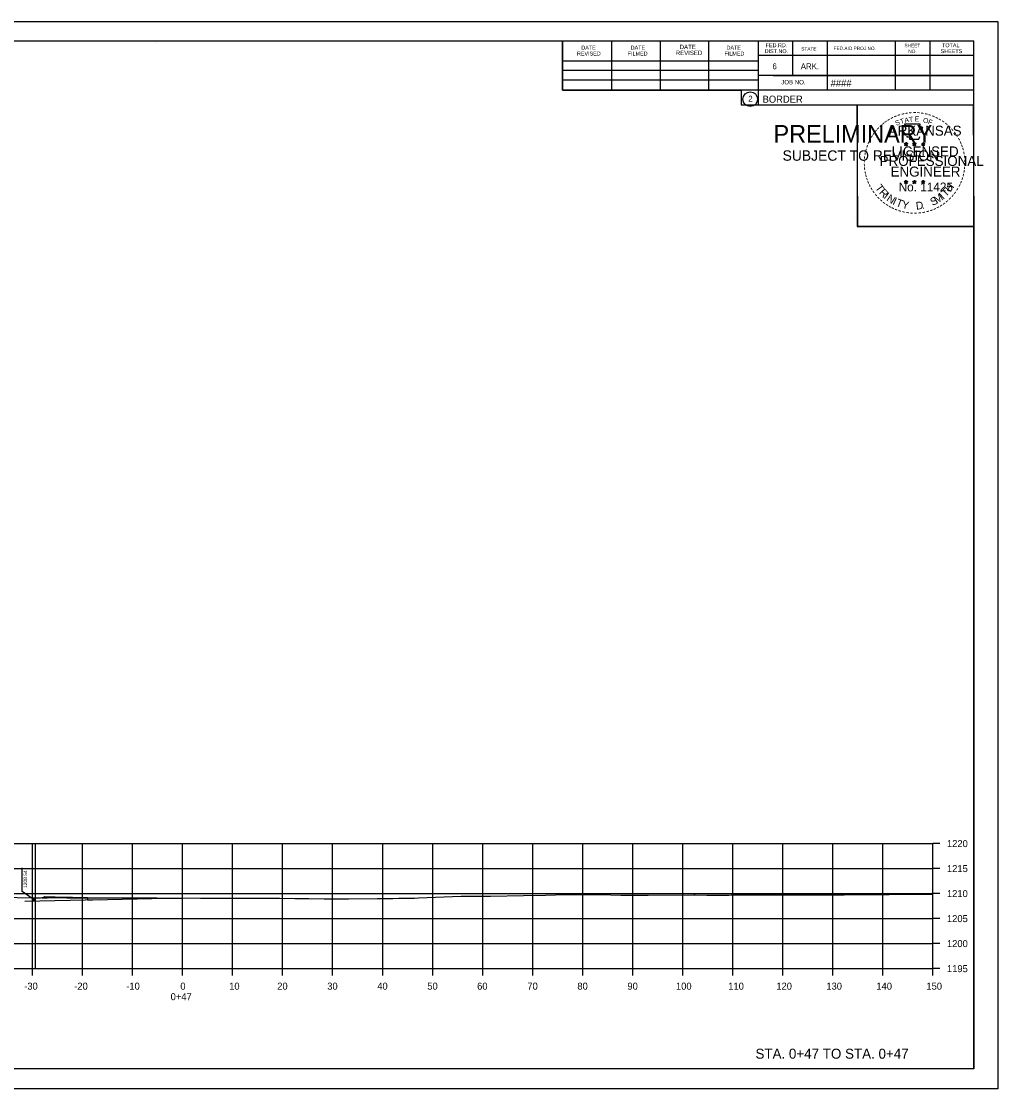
# Model space of a CAD drawing. Extents: x -70 to 701944, y -4 to 666871.
# Drawn here: x 667608.1 to 667803.2, y 653442.8 to 653656.1 of the extents above; entities that cross this region are included whole.
import ezdxf

# ---------------------------------------------------------------- set-up
doc = ezdxf.new("R2010")
doc.units = 0
for name, color, linetype in [('R_Axis', 7, 'Continuous'), ('R_Axis Annot', 7, 'Continuous'), ('R_Border', 7, 'Continuous'), ('R_Border PE', 7, 'Continuous'), ('R_Border Prem', 7, 'Continuous'), ('R_Draft', 7, 'Continuous'), ('R_Exist Surface', 7, 'Continuous'), ('R_Fin Surface', 7, 'Continuous'), ('R_Grid', 7, 'Continuous'), ('R_No Plot', 7, 'Continuous'), ('R_Proposed Road', 7, 'Continuous')]:
    doc.layers.add(name, color=color, linetype=linetype)

msp = doc.modelspace()

# ---------------------------------------------------------------- linework, layer by layer
at = {"layer": 'R_Axis'}
for p, q in [((667790.31, 653466.76), (667790.31, 653491.76)), ((667791.71, 653491.76), (667790.31, 653491.76)), ((667791.71, 653486.76), (667790.31, 653486.76)), ((667791.71, 653481.76), (667790.31, 653481.76)), ((667791.71, 653476.76), (667790.31, 653476.76)), ((667791.71, 653471.76), (667790.31, 653471.76)), ((667490.31, 653466.76), (667790.31, 653466.76)), ((667610.31, 653465.36), (667610.31, 653466.76)), ((667620.31, 653465.36), (667620.31, 653466.76)), ((667630.31, 653465.36), (667630.31, 653466.76)), ((667640.31, 653465.36), (667640.31, 653466.76)), ((667650.31, 653465.36), (667650.31, 653466.76)), ((667660.31, 653465.36), (667660.31, 653466.76)), ((667670.31, 653465.36), (667670.31, 653466.76)), ((667680.31, 653465.36), (667680.31, 653466.76)), ((667690.31, 653465.36), (667690.31, 653466.76)), ((667700.31, 653465.36), (667700.31, 653466.76)), ((667710.31, 653465.36), (667710.31, 653466.76)), ((667720.31, 653465.36), (667720.31, 653466.76)), ((667730.31, 653465.36), (667730.31, 653466.76)), ((667740.31, 653465.36), (667740.31, 653466.76)), ((667750.31, 653465.36), (667750.31, 653466.76)), ((667760.31, 653465.36), (667760.31, 653466.76)), ((667770.31, 653465.36), (667770.31, 653466.76)), ((667780.31, 653465.36), (667780.31, 653466.76)), ((667790.31, 653465.36), (667790.31, 653466.76)), ((667791.71, 653466.76), (667790.31, 653466.76))]:
    msp.add_line(p, q, dxfattribs=at)
at = {"layer": 'R_Border'}
for p, q in [((667482.31, 653652.22), (667798.49, 653652.22)), ((667634.83, 653651.96), (667634.83, 653651.96)), ((667634.83, 653651.96), (667634.83, 653651.96)), ((667716.23, 653642.34), (667716.23, 653652.22)), ((667726.09, 653642.34), (667726.09, 653652.02)), ((667735.85, 653642.34), (667735.85, 653652.02)), ((667745.53, 653642.34), (667745.53, 653652.02)), ((667755.39, 653652.22), (667755.39, 653639.42)), ((667762.23, 653652.22), (667762.23, 653645.28)), ((667769.17, 653652.22), (667769.17, 653642.34)), ((667782.75, 653652.22), (667782.75, 653642.34)), ((667789.69, 653652.22), (667789.69, 653642.34)), ((667798.49, 653446.76), (667798.49, 653652.22)), ((667716.23, 653648.2), (667755.39, 653648.2)), ((667798.49, 653649.28), (667755.39, 653649.28)), ((667798.49, 653649.3), (667798.49, 653649.3)), ((667716.23, 653646.34), (667755.39, 653646.34)), ((667798.49, 653645.28), (667755.39, 653645.28)), ((667758.35, 653645.28), (667798.49, 653645.28)), ((667716.23, 653642.34), (667716.23, 653644.4)), ((667716.23, 653644.4), (667755.39, 653644.4)), ((667798.49, 653642.34), (667716.23, 653642.34)), ((667755.39, 653639.42), (667798.49, 653639.42)), ((667798.49, 653446.76), (667482.31, 653446.76))]:
    msp.add_line(p, q, dxfattribs=at)
msp.add_circle((667753.78, 653640.55), 1.47, dxfattribs=at)
at = {"layer": 'R_Border PE'}
for p, q in [((667784.58, 653631.67), (667784.93, 653631.56)), ((667784.58, 653631.67), (667784.83, 653631.63)), ((667784.58, 653631.67), (667784.81, 653631.55)), ((667784.71, 653631.26), (667784.93, 653631.56)), ((667784.71, 653631.26), (667784.84, 653631.51)), ((667784.71, 653631.26), (667784.92, 653631.48)), ((667784.93, 653631.93), (667784.89, 653631.67)), ((667785.14, 653631.26), (667784.92, 653631.48)), ((667784.93, 653631.56), (667784.93, 653631.93)), ((667784.93, 653631.93), (667784.98, 653631.68)), ((667785.27, 653631.67), (667784.93, 653631.56)), ((667785.14, 653631.26), (667784.93, 653631.56)), ((667785.27, 653631.67), (667784.99, 653631.62)), ((667785.14, 653631.26), (667785, 653631.56)), ((667785.27, 653631.67), (667785.07, 653631.57)), ((667786.25, 653631.67), (667786.6, 653631.56)), ((667786.25, 653631.67), (667786.5, 653631.63)), ((667786.25, 653631.67), (667786.48, 653631.55)), ((667786.38, 653631.26), (667786.6, 653631.56)), ((667786.38, 653631.26), (667786.51, 653631.51)), ((667786.38, 653631.26), (667786.59, 653631.48)), ((667786.6, 653631.93), (667786.56, 653631.67)), ((667786.81, 653631.26), (667786.59, 653631.48)), ((667786.6, 653631.56), (667786.6, 653631.93)), ((667786.6, 653631.93), (667786.65, 653631.68)), ((667786.94, 653631.67), (667786.6, 653631.56)), ((667786.81, 653631.26), (667786.6, 653631.56)), ((667786.94, 653631.67), (667786.66, 653631.62)), ((667786.81, 653631.26), (667786.67, 653631.56)), ((667786.94, 653631.67), (667786.74, 653631.57)), ((667788.01, 653631.66), (667788.36, 653631.55)), ((667788.01, 653631.66), (667788.26, 653631.62)), ((667788.01, 653631.66), (667788.25, 653631.54)), ((667788.14, 653631.25), (667788.36, 653631.55)), ((667788.14, 653631.25), (667788.27, 653631.5)), ((667788.14, 653631.25), (667788.36, 653631.47)), ((667788.36, 653631.91), (667788.32, 653631.66)), ((667788.36, 653631.55), (667788.36, 653631.91)), ((667788.36, 653631.91), (667788.41, 653631.66)), ((667788.71, 653631.66), (667788.36, 653631.55)), ((667788.57, 653631.25), (667788.36, 653631.55)), ((667788.57, 653631.25), (667788.36, 653631.47)), ((667788.71, 653631.66), (667788.42, 653631.61)), ((667788.57, 653631.25), (667788.44, 653631.54)), ((667788.71, 653631.66), (667788.5, 653631.56)), ((667784.57, 653624.1), (667784.92, 653623.99)), ((667784.57, 653624.1), (667784.83, 653624.05)), ((667784.57, 653624.1), (667784.81, 653623.98)), ((667784.71, 653623.69), (667784.92, 653623.99)), ((667784.71, 653623.69), (667784.83, 653623.94)), ((667784.71, 653623.69), (667784.92, 653623.91)), ((667784.92, 653624.35), (667784.88, 653624.1)), ((667784.92, 653623.99), (667784.92, 653624.35)), ((667784.92, 653624.35), (667784.97, 653624.1)), ((667785.27, 653624.1), (667784.92, 653623.99)), ((667785.14, 653623.69), (667784.92, 653623.99)), ((667785.14, 653623.69), (667784.92, 653623.91)), ((667785.27, 653624.1), (667784.98, 653624.05)), ((667785.14, 653623.69), (667785, 653623.98)), ((667785.27, 653624.1), (667785.07, 653624)), ((667786.24, 653624.1), (667786.59, 653623.99)), ((667786.24, 653624.1), (667786.5, 653624.05)), ((667786.24, 653624.1), (667786.48, 653623.98)), ((667786.38, 653623.69), (667786.59, 653623.99)), ((667786.38, 653623.69), (667786.5, 653623.94)), ((667786.38, 653623.69), (667786.59, 653623.91)), ((667786.59, 653624.35), (667786.55, 653624.1)), ((667786.59, 653623.99), (667786.59, 653624.35)), ((667786.59, 653624.35), (667786.64, 653624.1)), ((667786.94, 653624.1), (667786.59, 653623.99)), ((667786.8, 653623.69), (667786.59, 653623.99)), ((667786.8, 653623.69), (667786.59, 653623.91)), ((667786.94, 653624.1), (667786.65, 653624.05)), ((667786.8, 653623.69), (667786.67, 653623.98)), ((667786.94, 653624.1), (667786.73, 653624)), ((667788.01, 653624.09), (667788.36, 653623.98)), ((667788.01, 653624.09), (667788.26, 653624.04)), ((667788.01, 653624.09), (667788.25, 653623.97)), ((667788.14, 653623.68), (667788.36, 653623.98)), ((667788.14, 653623.68), (667788.27, 653623.93)), ((667788.14, 653623.68), (667788.36, 653623.9)), ((667788.36, 653624.34), (667788.32, 653624.09)), ((667788.36, 653623.98), (667788.36, 653624.34)), ((667788.36, 653624.34), (667788.41, 653624.09)), ((667788.71, 653624.09), (667788.36, 653623.98)), ((667788.57, 653623.68), (667788.36, 653623.98)), ((667788.57, 653623.68), (667788.36, 653623.9)), ((667788.71, 653624.09), (667788.42, 653624.04)), ((667788.57, 653623.68), (667788.43, 653623.97)), ((667788.71, 653624.09), (667788.5, 653623.99))]:
    msp.add_line(p, q, dxfattribs=at)
for points in [[(667784.62, 653635.55), (667784.89, 653634.72)], [(667788.13, 653634.63), (667788.27, 653634.91), (667787.59, 653634.89), (667787.73, 653635.55), (667784.62, 653635.55)], [(667785.11, 653633.13), (667785.11, 653633.04), (667785.67, 653633.02), (667785.62, 653632.55), (667787.49, 653632.55), (667787.69, 653633.08)], [(667784.93, 653631.93), (667785.14, 653631.26), (667784.58, 653631.67), (667785.27, 653631.67), (667784.71, 653631.26), (667784.93, 653631.93)], [(667786.6, 653631.93), (667786.81, 653631.26), (667786.25, 653631.67), (667786.94, 653631.67), (667786.38, 653631.26), (667786.6, 653631.93)], [(667788.36, 653631.91), (667788.57, 653631.25), (667788.01, 653631.66), (667788.71, 653631.66), (667788.14, 653631.25), (667788.36, 653631.91)], [(667784.92, 653624.35), (667785.14, 653623.69), (667784.57, 653624.1), (667785.27, 653624.1), (667784.71, 653623.69), (667784.92, 653624.35)], [(667786.59, 653624.35), (667786.8, 653623.69), (667786.24, 653624.1), (667786.94, 653624.1), (667786.38, 653623.69), (667786.59, 653624.35)], [(667788.36, 653624.34), (667788.57, 653623.68), (667788.01, 653624.09), (667788.71, 653624.09), (667788.14, 653623.68), (667788.36, 653624.34)]]:
    msp.add_lwpolyline(points, dxfattribs=at)
for centre, radius in [((667784.93, 653631.56), 0.172), ((667784.93, 653631.56), 0.145), ((667784.93, 653631.56), 0.116), ((667784.93, 653631.56), 0.0991), ((667784.93, 653631.56), 0.0747), ((667784.93, 653631.56), 0.0495), ((667784.93, 653631.56), 0.0296), ((667786.6, 653631.56), 0.172), ((667786.6, 653631.56), 0.145), ((667786.6, 653631.56), 0.116), ((667786.6, 653631.56), 0.0991), ((667786.6, 653631.56), 0.0747), ((667786.6, 653631.56), 0.0495), ((667786.6, 653631.56), 0.0296), ((667788.36, 653631.55), 0.172), ((667788.36, 653631.55), 0.145), ((667788.36, 653631.55), 0.116), ((667788.36, 653631.55), 0.0991), ((667788.36, 653631.55), 0.0747), ((667788.36, 653631.55), 0.0495), ((667788.36, 653631.55), 0.0296), ((667784.92, 653623.99), 0.172), ((667784.92, 653623.99), 0.145), ((667784.92, 653623.99), 0.116), ((667784.92, 653623.99), 0.0991), ((667784.92, 653623.99), 0.0747), ((667784.92, 653623.99), 0.0495), ((667784.92, 653623.99), 0.0296), ((667786.59, 653623.99), 0.172), ((667786.59, 653623.99), 0.145), ((667786.59, 653623.99), 0.116), ((667786.59, 653623.99), 0.0991), ((667786.59, 653623.99), 0.0747), ((667786.59, 653623.99), 0.0495), ((667786.59, 653623.99), 0.0296), ((667788.36, 653623.98), 0.172), ((667788.36, 653623.98), 0.145), ((667788.36, 653623.98), 0.116), ((667788.36, 653623.98), 0.0991), ((667788.36, 653623.98), 0.0747), ((667788.36, 653623.98), 0.0495), ((667788.36, 653623.98), 0.0296)]:
    msp.add_circle(centre, radius, dxfattribs=at)
at = {"layer": 'R_Draft'}
msp.add_line((667608.22, 653482.9), (667608.22, 653486.93), dxfattribs=at)
for points in [[(667610.92, 653480.3), (667608.22, 653482.2), (667608.22, 653482.9)], [(667610.27, 653480.55), (667610.92, 653480.3), (667610.47, 653480.83)]]:
    msp.add_lwpolyline(points, dxfattribs=at)
at = {"layer": 'R_Exist Surface'}
msp.add_lwpolyline([(667603.35, 653481.02), (667611.06, 653480.93), (667611.6, 653480.94), (667611.93, 653480.94), (667612.17, 653480.95), (667612.27, 653480.94), (667612.56, 653480.94), (667612.77, 653480.94), (667613.27, 653480.94), (667613.84, 653480.95), (667615.13, 653480.96), (667617.2, 653480.94), (667617.55, 653480.94), (667618.31, 653480.94), (667631.51, 653480.93), (667632.28, 653480.93), (667634.49, 653480.92), (667635.13, 653480.92), (667643.9, 653480.86), (667647.91, 653480.83), (667648.85, 653480.83), (667655.36, 653480.88), (667659.7, 653480.82), (667660.69, 653480.8), (667662.05, 653480.82), (667662.72, 653480.79), (667665.57, 653480.79), (667668.64, 653480.74), (667672.37, 653480.73), (667673.5, 653480.74), (667679.27, 653480.77), (667680.83, 653480.77), (667681.5, 653480.79), (667681.73, 653480.79), (667682.37, 653480.81), (667683.54, 653480.83), (667686.42, 653480.87), (667686.66, 653480.87), (667687.49, 653480.94), (667695.98, 653481.24), (667696.72, 653481.27), (667696.72, 653481.26), (667698.1, 653481.27), (667698.51, 653481.27), (667698.62, 653481.27), (667700.78, 653481.26), (667701.83, 653481.26), (667708.48, 653481.38), (667712.87, 653481.44), (667714.86, 653481.54), (667719.07, 653481.58), (667725.92, 653481.5), (667727.89, 653481.46), (667733.4, 653481.47), (667742.51, 653481.52), (667742.8, 653481.52), (667745.09, 653481.48), (667745.45, 653481.47), (667746.7, 653481.47), (667749.51, 653481.48), (667750.06, 653481.49), (667754.75, 653481.5), (667757.54, 653481.5), (667768.41, 653481.53), (667772.57, 653481.54), (667781.57, 653481.59), (667786.3, 653481.62), (667789.49, 653481.64), (667790.31, 653481.63)], dxfattribs=at)
at = {"layer": 'R_Fin Surface'}
msp.add_lwpolyline([(667612.2, 653480.96), (667612.73, 653481.14), (667612.8, 653481.16), (667616.92, 653481.08), (667617.8, 653481.06), (667618.33, 653481.05), (667620.8, 653481), (667620.89, 653481), (667621.3, 653481), (667621.31, 653480.59), (667621.31, 653480.5), (667621.49, 653480.51), (667622.31, 653480.52), (667637.15, 653480.82), (667640.31, 653480.88)], dxfattribs=at)
at = {"layer": 'R_Grid'}
for p, q in [((667490.31, 653491.76), (667790.31, 653491.76)), ((667610.31, 653466.76), (667610.31, 653491.76)), ((667620.31, 653466.76), (667620.31, 653491.76)), ((667630.31, 653466.76), (667630.31, 653491.76)), ((667640.31, 653466.76), (667640.31, 653491.76)), ((667650.31, 653466.76), (667650.31, 653491.76)), ((667660.31, 653466.76), (667660.31, 653491.76)), ((667670.31, 653466.76), (667670.31, 653491.76)), ((667680.31, 653466.76), (667680.31, 653491.76)), ((667690.31, 653466.76), (667690.31, 653491.76)), ((667700.31, 653466.76), (667700.31, 653491.76)), ((667710.31, 653466.76), (667710.31, 653491.76)), ((667720.31, 653466.76), (667720.31, 653491.76)), ((667730.31, 653466.76), (667730.31, 653491.76)), ((667740.31, 653466.76), (667740.31, 653491.76)), ((667750.31, 653466.76), (667750.31, 653491.76)), ((667760.31, 653466.76), (667760.31, 653491.76)), ((667770.31, 653466.76), (667770.31, 653491.76)), ((667780.31, 653466.76), (667780.31, 653491.76)), ((667790.31, 653466.76), (667790.31, 653491.76)), ((667490.31, 653486.76), (667790.31, 653486.76)), ((667490.31, 653481.76), (667790.31, 653481.76)), ((667490.31, 653476.76), (667790.31, 653476.76)), ((667490.31, 653471.76), (667790.31, 653471.76)), ((667490.31, 653466.76), (667790.31, 653466.76))]:
    msp.add_line(p, q, dxfattribs=at)
at = {"layer": 'R_No Plot'}
for p, q in [((667469.91, 653656.11), (667803.25, 653656.11)), ((667774.53, 653616.96), (667774.53, 653616.96)), ((667469.91, 653442.78), (667803.25, 653442.78))]:
    msp.add_line(p, q, dxfattribs=at)
for points in [[(667469.91, 653656.11), (667803.25, 653656.11), (667803.25, 653442.77), (667469.91, 653442.77)], [(667716.23, 653652.22), (667716.23, 653642.34), (667751.97, 653642.34), (667751.97, 653639.42), (667775.16, 653639.42), (667775.16, 653615.08), (667798.49, 653615.08), (667798.49, 653446.76), (667482.31, 653446.76), (667482.31, 653652.22)], [(667775.16, 653639.42), (667798.37, 653639.42), (667798.49, 653615.08), (667775.29, 653615.08)]]:
    msp.add_lwpolyline(points, close=True, dxfattribs=at)
at = {"layer": 'R_Proposed Road'}
for p, q in [((667610.92, 653466.76), (667610.92, 653491.76)), ((667608.74, 653480.25), (667623.84, 653480.55))]:
    msp.add_line(p, q, dxfattribs=at)

# ---------------------------------------------------------------- texts
at = {"layer": 'R_Axis Annot'}
for s, p in [('1220', (667793.11, 653491.06)), ('1215', (667793.11, 653486.06)), ('1210', (667793.11, 653481.06)), ('1205', (667793.11, 653476.06)), ('1200', (667793.11, 653471.06)), ('1195', (667793.11, 653466.06)), ('-30', (667608.65, 653462.56)), ('-20', (667618.65, 653462.56)), ('-10', (667629.05, 653462.56)), ('0', (667639.86, 653462.56)), ('10', (667649.62, 653462.56)), ('20', (667659.23, 653462.56)), ('30', (667669.23, 653462.56)), ('40', (667679.23, 653462.56)), ('50', (667689.23, 653462.56)), ('60', (667699.19, 653462.56)), ('70', (667709.23, 653462.56)), ('80', (667719.23, 653462.56)), ('90', (667729.23, 653462.56)), ('100', (667738.94, 653462.56)), ('110', (667749.39, 653462.56)), ('120', (667759, 653462.56)), ('130', (667769, 653462.56)), ('140', (667779, 653462.56)), ('150', (667789, 653462.56)), ('0+47', (667637.92, 653460.46))]:
    msp.add_text(s, height=1.4, dxfattribs=at).set_placement(p)
at = {"layer": 'R_Border'}
for s, height, p in [('FED.RD.', 0.782, (667756.87, 653650.94)), ('SHEET', 0.684, (667784.61, 653650.94)), ('TOTAL', 0.782, (667792.13, 653650.94)), ('REVISED', 0.782, (667719.15, 653649.28)), ('DATE', 0.782, (667720.03, 653650.46)), ('FILMED', 0.782, (667729.31, 653649.28)), ('DATE', 0.782, (667729.89, 653650.46)), ('REVISED', 0.879, (667738.89, 653649.38)), ('DATE', 0.879, (667739.67, 653650.56)), ('FILMED', 0.782, (667748.65, 653649.28)), ('DATE', 0.782, (667749.05, 653650.46)), ('DIST.NO.', 0.782, (667756.67, 653649.76)), ('STATE', 0.684, (667763.99, 653650.26)), ('FED.AID PROJ.NO.', 0.684, (667770.45, 653650.36)), ('NO.', 0.684, (667785.39, 653649.76)), ('SHEETS', 0.782, (667791.85, 653649.76)), ('6', 1.17, (667758.23, 653646.54)), ('ARK.', 1.172, (667763.89, 653646.54)), ('JOB NO.', 0.879, (667759.99, 653643.52)), ('####', 1.4, (667769.87, 653643.08)), ('2', 1.17, (667753.4, 653640.07)), ('BORDER', 1.4, (667756.26, 653639.85))]:
    msp.add_text(s, height=height, rotation=360, dxfattribs=at).set_placement(p)
at = {"layer": 'R_Border PE'}
for s, height, rotation, p in [('-', 1.6, 34.0636, (667781.5, 653635.72)), ('-', 1.6, 28.7918, (667782.1, 653636.09)), ('-', 1.6, 24.3072, (667782.73, 653636.41)), ('-', 1.6, 19.1761, (667783.37, 653636.68)), ('T', 1, 16.4036, (667783.89, 653635.56)), ('-', 1.6, 13.6301, (667784.12, 653636.92)), ('A', 1, 11.2132, (667784.71, 653635.81)), ('-', 1.6, 10.2193, (667784.79, 653637.08)), ('T', 1, 6.0228, (667785.56, 653635.98)), ('-', 1.6, 5.8968, (667785.52, 653637.19)), ('-', 1.6, 0.1862, (667786.3, 653637.26)), ('E', 1, 0.8323, (667786.67, 653636.09)), ('-', 1.6, 357.743, (667787.02, 653637.25)), ('-', 1.6, 352.1617, (667787.76, 653637.19)), ('O', 1, 350.4515, (667788.27, 653635.88)), ('-', 1.6, 347.2049, (667788.48, 653637.08)), ('F', 1, 340.0707, (667789.23, 653635.65)), ('-', 1.6, 342.3362, (667789.12, 653636.92)), ('-', 1.6, 337.8551, (667789.85, 653636.7)), ('-', 1.6, 334.1211, (667790.48, 653636.43)), ('-', 1.6, 329.6409, (667791.06, 653636.15)), ('-', 1.6, 50.6142, (667779.16, 653633.57)), ('-', 1.6, 48.423, (667779.57, 653634.05)), ('-', 1.6, 42.9622, (667780.02, 653634.53)), ('-', 1.6, 38.9507, (667780.45, 653634.95)), ('-', 1.6, 36.2317, (667780.92, 653635.33)), ('ARKANSAS', 2, 360, (667781.47, 653633.26)), ('S', 1, 21.594, (667782.97, 653635.23)), ('-', 1.6, 325.8627, (667791.7, 653635.79)), ('-', 1.6, 320.5297, (667792.31, 653635.36)), ('-', 1.6, 315.5786, (667792.91, 653634.87)), ('-', 1.6, 309.8797, (667793.48, 653634.32)), ('-', 1.6, 62.8713, (667778.11, 653631.86)), ('-', 1.6, 58.0706, (667778.43, 653632.47)), ('-', 1.6, 54.2325, (667778.75, 653633)), ('-', 1.6, 306.6522, (667794.01, 653633.72)), ('-', 1.4, 303.6753, (667794.49, 653633.15)), ('-', 1.6, 299.6684, (667794.81, 653632.55)), ('-', 1.6, 75.461, (667777.44, 653629.9)), ('-', 1.6, 72.3945, (667777.64, 653630.62)), ('-', 1.6, 67.7743, (667777.85, 653631.25)), ('LICENSED', 2, 360, (667782.07, 653629.11)), ('DWB', 0.01, 360, (667784.91, 653631.56)), ('DWB', 0.01, 360, (667786.58, 653631.56)), ('DWB', 0.01, 360, (667788.35, 653631.55)), ('-', 1.6, 294.6628, (667795.14, 653631.93)), ('-', 1.6, 290.5728, (667795.39, 653631.36)), ('-', 1.6, 285.1233, (667795.63, 653630.78)), ('-', 1.6, 89.0622, (667777.21, 653627.8)), ('-', 1.6, 85.1863, (667777.23, 653628.5)), ('-', 1.6, 81.2013, (667777.31, 653629.19)), ('PROFESSIONAL', 2, 360, (667779.65, 653627.21)), ('-', 1.6, 280.5493, (667795.83, 653630.03)), ('-', 1.6, 276.5962, (667795.99, 653629.27)), ('-', 1.6, 274.3301, (667796.05, 653628.54)), ('-', 1.6, 94.1959, (667777.24, 653627.07)), ('-', 1.6, 98.9479, (667777.31, 653626.41)), ('-', 1.6, 101.7149, (667777.45, 653625.67)), ('ENGINEER', 2, 360, (667781.83, 653625.08)), ('-', 1.6, 260.9953, (667795.99, 653626.59)), ('-', 1.6, 263.5172, (667796.06, 653627.25)), ('-', 1.6, 269.9407, (667796.08, 653627.91)), ('-', 1.6, 105.4578, (667777.61, 653625.08)), ('-', 1.6, 109.0874, (667777.82, 653624.45)), ('-', 1.6, 114.0643, (667778.08, 653623.85)), ('No. 11425', 1.757, 360, (667783.46, 653622.13)), ('DWB', 0.01, 360, (667784.91, 653623.98)), ('DWB', 0.01, 360, (667786.58, 653623.98)), ('DWB', 0.01, 360, (667788.35, 653623.97)), ('H', 1.54, 54.6088, (667793.8, 653621.86)), ('-', 1.6, 247.8887, (667795.48, 653624.52)), ('-', 1.6, 252.8681, (667795.7, 653625.19)), ('-', 1.6, 255.7626, (667795.88, 653625.91)), ('-', 1.6, 115.7289, (667778.38, 653623.23)), ('-', 1.6, 120.4471, (667778.74, 653622.65)), ('-', 1.6, 125.8934, (667779.14, 653622.09)), ('-', 1.6, 130.7181, (667779.61, 653621.54)), ('T', 1.54, 306.0406, (667778.68, 653622.83)), ('R', 1.54, 314.005, (667779.44, 653621.78)), ('I', 1.54, 321.9694, (667780.35, 653620.85)), ('M', 1.54, 32.6563, (667791.07, 653619.59)), ('I', 1.54, 42.1136, (667792.35, 653620.44)), ('T', 1.54, 46.6444, (667792.91, 653620.92)), ('-', 1.6, 233.8452, (667794.42, 653622.49)), ('-', 1.6, 239.0712, (667794.82, 653623.14)), ('-', 1.6, 244.6197, (667795.22, 653623.89)), ('-', 1.6, 134.2238, (667780.12, 653620.99)), ('-', 1.6, 138.9338, (667780.65, 653620.53)), ('-', 1.6, 144.6463, (667781.2, 653620.12)), ('-', 1.6, 148.0898, (667781.76, 653619.75)), ('N', 1.54, 326.5002, (667780.91, 653620.37)), ('I', 1.54, 335.3603, (667782.12, 653619.59)), ('T', 1.54, 339.8912, (667782.78, 653619.26)), ('Y', 1.54, 347.8556, (667784, 653618.82)), ('D', 1.54, 6.3969, (667786.98, 653618.46)), ('S', 1.54, 26.9312, (667790.23, 653619.19)), ('-', 1.6, 212.2491, (667791.91, 653619.99)), ('-', 1.6, 215.7363, (667792.44, 653620.38)), ('-', 1.6, 221.0851, (667792.99, 653620.85)), ('-', 1.6, 225.7653, (667793.51, 653621.36)), ('-', 1.6, 231.2538, (667793.99, 653621.92)), ('-', 1.6, 151.5704, (667782.34, 653619.42)), ('-', 1.6, 154.6002, (667782.87, 653619.18)), ('-', 1.6, 158.5612, (667783.49, 653618.92)), ('-', 1.6, 162.7983, (667784.18, 653618.71)), ('-', 1.6, 167.5555, (667784.89, 653618.55)), ('-', 1.6, 173.1155, (667785.66, 653618.44)), ('-', 1.6, 176.5183, (667786.41, 653618.38)), ('-', 1.6, 181.5918, (667787.16, 653618.4)), ('-', 1.6, 185.8167, (667787.96, 653618.48)), ('-', 1.6, 191.2858, (667788.7, 653618.61)), ('.', 1.54, 13.7642, (667788.18, 653618.58)), ('-', 1.6, 195.4743, (667789.43, 653618.81)), ('-', 1.6, 200.7184, (667790.11, 653619.05)), ('-', 1.6, 204.2516, (667790.73, 653619.32)), ('-', 1.6, 207.3568, (667791.35, 653619.64))]:
    msp.add_text(s, height=height, rotation=rotation, dxfattribs=at).set_placement(p)
at = {"layer": 'R_Border Prem'}
for s, height, p in [('PRELIMINARY', 3.5, (667758.44, 653631.88)), ('DWB', 0.01, (667759.19, 653633.73)), ('SUBJECT TO REVISION', 2.0751, (667760.25, 653628.25))]:
    msp.add_text(s, height=height, rotation=360, dxfattribs=at).set_placement(p)
at = {"layer": 'R_Draft'}
msp.add_text('1208.54', height=0.7, rotation=90, dxfattribs=at).set_placement((667609.22, 653482.9))
msp.add_text('STA. 0+47 TO STA. 0+47', height=2, dxfattribs=at).set_placement((667754.83, 653448.76))

doc.saveas('drawing.dxf')
